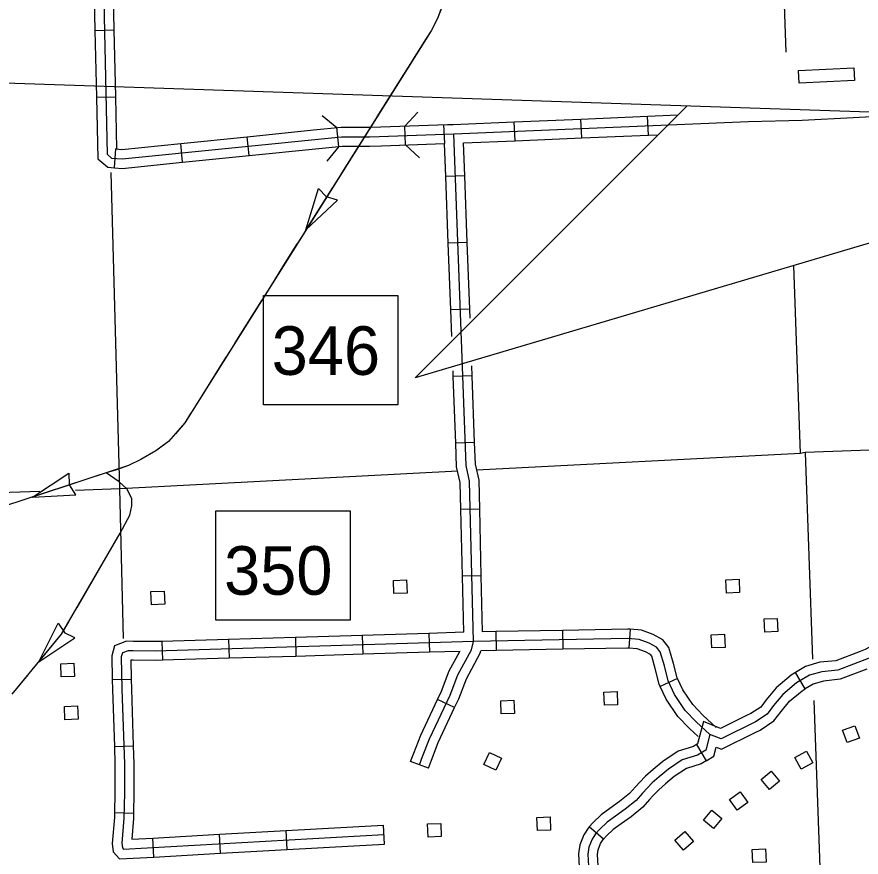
# Model space of a CAD drawing. Extents: x 1671357 to 13005564, y 567358 to 14261451.
# Drawn here: x 12758296.447 to 12758298.676, y 14259942.041 to 14259944.26 of the extents above; entities that cross this region are included whole.
import ezdxf

# ---------------------------------------------------------------- set-up
doc = ezdxf.new("R2010")
doc.units = 0
for name, color, linetype in [('31', 7, 'Continuous'), ('32', 7, 'Continuous'), ('35', 7, 'Continuous'), ('38', 7, 'Continuous'), ('4', 7, 'Continuous'), ('43', 7, 'Continuous'), ('5', 7, 'Continuous'), ('56', 7, 'Continuous'), ('Default', 7, 'Continuous')]:
    doc.layers.add(name, color=color, linetype=linetype)

msp = doc.modelspace()

# ---------------------------------------------------------------- linework, layer by layer
at = {"layer": '31'}
for p, q in [((12758298.5287, 14259942.4858), (12758298.503, 14259942.5288)), ((12758298.2411, 14259942.3384), (12758298.2668, 14259942.2954)), ((12758297.9962, 14259942.0887), (12758297.9584, 14259942.1216))]:
    msp.add_line(p, q, dxfattribs=at)
for points in [[(12758298.8346, 14259942.6594), (12758298.8183, 14259942.6549), (12758298.8022, 14259942.6489), (12758298.7646, 14259942.6316), (12758298.6867, 14259942.5894), (12758298.6731, 14259942.5842)], [(12758298.6731, 14259942.5842), (12758298.6088, 14259942.5598), (12758298.5671, 14259942.5556), (12758298.5292, 14259942.5444), (12758298.503, 14259942.5288)], [(12758298.6972, 14259942.5666), (12758298.6146, 14259942.5352), (12758298.572, 14259942.5309), (12758298.5393, 14259942.5213), (12758298.5057, 14259942.5012), (12758298.4691, 14259942.4706), (12758298.4448, 14259942.4415), (12758298.4283, 14259942.4191), (12758298.397, 14259942.3984), (12758298.3062, 14259942.3534), (12758298.2767, 14259942.3653)], [(12758298.503, 14259942.5288), (12758298.4911, 14259942.5217), (12758298.4513, 14259942.4884), (12758298.4251, 14259942.457), (12758298.4108, 14259942.4375), (12758298.3845, 14259942.4202), (12758298.3738, 14259942.4149)], [(12758298.6908, 14259942.5374), (12758298.6204, 14259942.5107), (12758298.5768, 14259942.5062), (12758298.5494, 14259942.4981), (12758298.5287, 14259942.4858)], [(12758298.396, 14259942.37), (12758298.4095, 14259942.3767), (12758298.4458, 14259942.4007), (12758298.4645, 14259942.4261), (12758298.4869, 14259942.4528), (12758298.5202, 14259942.4807), (12758298.5287, 14259942.4858)], [(12758298.3738, 14259942.4149), (12758298.3051, 14259942.3808), (12758298.2597, 14259942.3992), (12758298.2443, 14259942.3402), (12758298.2411, 14259942.3384)], [(12758298.2767, 14259942.3653), (12758298.2659, 14259942.324), (12758298.2437, 14259942.3107), (12758298.2037, 14259942.2985), (12758298.1676, 14259942.2739), (12758298.143, 14259942.2535), (12758298.1242, 14259942.2371), (12758298.0985, 14259942.2103), (12758298.0819, 14259942.1912), (12758298.0534, 14259942.168), (12758298.0277, 14259942.1495), (12758298.0056, 14259942.1333), (12758297.9862, 14259942.1154), (12758297.975, 14259942.1026), (12758297.9659, 14259942.0885), (12758297.9573, 14259942.0674), (12758297.9547, 14259942.0492), (12758297.9566, 14259942.0171)], [(12758298.2668, 14259942.2954), (12758298.2875, 14259942.3077), (12758298.2937, 14259942.3314), (12758298.3073, 14259942.3259), (12758298.396, 14259942.37)], [(12758298.2411, 14259942.3384), (12758298.2334, 14259942.3338), (12758298.1928, 14259942.3213), (12758298.1525, 14259942.294), (12758298.1267, 14259942.2726), (12758298.1069, 14259942.2552), (12758298.091, 14259942.2386)], [(12758298.2668, 14259942.2954), (12758298.2539, 14259942.2877), (12758298.2147, 14259942.2756), (12758298.1827, 14259942.2539), (12758298.1592, 14259942.2345), (12758298.1416, 14259942.219), (12758298.1271, 14259942.2039)], [(12758298.091, 14259942.2386), (12758298.0801, 14259942.2272), (12758298.0644, 14259942.2093), (12758298.0382, 14259942.1879), (12758298.013, 14259942.1698), (12758297.9897, 14259942.1526), (12758297.9683, 14259942.1329), (12758297.9584, 14259942.1216)], [(12758298.1271, 14259942.2039), (12758298.117, 14259942.1934), (12758298.0994, 14259942.1731), (12758298.0686, 14259942.1481), (12758298.0424, 14259942.1293), (12758298.0216, 14259942.1139), (12758298.0042, 14259942.0979), (12758297.9962, 14259942.0887)], [(12758297.9584, 14259942.1216), (12758297.955, 14259942.1177), (12758297.9436, 14259942.1001), (12758297.933, 14259942.074), (12758297.9295, 14259942.0503), (12758297.9316, 14259942.0155), (12758297.9331, 14259941.9931), (12758297.9332, 14259941.9818), (12758297.9333, 14259941.9723), (12758297.9328, 14259941.9683), (12758297.929, 14259941.9617), (12758297.9226, 14259941.9513)], [(12758297.9652, 14259941.925), (12758297.972, 14259941.936), (12758297.9813, 14259941.9521), (12758297.9834, 14259941.9696), (12758297.9833, 14259941.9822), (12758297.9832, 14259941.995), (12758297.9816, 14259942.0187), (12758297.9798, 14259942.0481), (12758297.9817, 14259942.0608), (12758297.9882, 14259942.0769), (12758297.9951, 14259942.0875), (12758297.9962, 14259942.0887)]]:
    msp.add_lwpolyline(points, dxfattribs=at)
at = {"layer": '32'}
for p, q in [((12758296.6533, 14259944.2239), (12758296.7034, 14259944.225)), ((12758296.6572, 14259944.0477), (12758296.7073, 14259944.0488)), ((12758297.9383, 14259943.94), (12758297.9362, 14259943.99)), ((12758298.1144, 14259943.9473), (12758298.1123, 14259943.9974)), ((12758297.2972, 14259943.9174), (12758297.2921, 14259943.9672)), ((12758297.4729, 14259943.9214), (12758297.4711, 14259943.9714)), ((12758297.5765, 14259943.9251), (12758297.5747, 14259943.9751)), ((12758297.7622, 14259943.9326), (12758297.7601, 14259943.9826)), ((12758297.0601, 14259943.8934), (12758297.055, 14259943.9433)), ((12758296.8847, 14259943.8757), (12758296.8797, 14259943.9255)), ((12758296.7048, 14259943.8612), (12758296.7087, 14259943.9111)), ((12758297.6295, 14259943.8404), (12758297.5794, 14259943.8385)), ((12758297.636, 14259943.6642), (12758297.586, 14259943.6624)), ((12758297.6426, 14259943.4881), (12758297.5925, 14259943.4862)), ((12758297.6491, 14259943.3119), (12758297.5991, 14259943.3101)), ((12758297.6557, 14259943.1358), (12758297.6057, 14259943.1339)), ((12758297.6691, 14259942.9603), (12758297.6191, 14259942.9591)), ((12758297.6733, 14259942.784), (12758297.6232, 14259942.7829)), ((12758297.5348, 14259942.632), (12758297.5363, 14259942.582)), ((12758297.7113, 14259942.6366), (12758297.7122, 14259942.5866)), ((12758297.8875, 14259942.64), (12758297.8885, 14259942.5899)), ((12758298.0662, 14259942.6428), (12758298.0623, 14259942.5928)), ((12758296.83, 14259942.6109), (12758296.8315, 14259942.5609)), ((12758297.0062, 14259942.6162), (12758297.0077, 14259942.5662)), ((12758297.1824, 14259942.6215), (12758297.1839, 14259942.5714)), ((12758297.3586, 14259942.6268), (12758297.3601, 14259942.5767)), ((12758296.6988, 14259942.5101), (12758296.7489, 14259942.5111)), ((12758298.1912, 14259942.5127), (12758298.1458, 14259942.4915)), ((12758297.6028, 14259942.4361), (12758297.5575, 14259942.4575)), ((12758296.7044, 14259942.3336), (12758296.7544, 14259942.3353)), ((12758297.5335, 14259942.2763), (12758297.4866, 14259942.294)), ((12758296.705, 14259942.1587), (12758296.7551, 14259942.1576)), ((12758297.4174, 14259942.0759), (12758297.4146, 14259942.1259)), ((12758296.9848, 14259942.0515), (12758296.982, 14259942.1015)), ((12758297.1608, 14259942.0614), (12758297.158, 14259942.1114)), ((12758296.8088, 14259942.0416), (12758296.806, 14259942.0916))]:
    msp.add_line(p, q, dxfattribs=at)
for points in [[(12758296.5582, 14259948.9778), (12758296.5804, 14259948.3887), (12758296.6031, 14259947.4486), (12758296.6261, 14259946.6026), (12758296.6856, 14259943.8968), (12758296.6973, 14259943.8869), (12758296.7248, 14259943.8847), (12758297.3044, 14259943.9433), (12758297.3789, 14259943.9431), (12758297.6003, 14259943.9509), (12758298.3787, 14259943.9834), (12758298.5205, 14259943.9868), (12758298.6547, 14259943.9942), (12758298.801, 14259944.0018), (12758299.0869, 14259944.0173), (12758299.203, 14259944.0203), (12758299.3239, 14259944.0194), (12758299.4233, 14259944.0223), (12758299.5412, 14259944.0441)], [(12758296.6495, 14259944.4001), (12758296.6533, 14259944.2239)], [(12758296.6995, 14259944.4012), (12758296.7034, 14259944.225)], [(12758296.6533, 14259944.2239), (12758296.6572, 14259944.0477)], [(12758296.7034, 14259944.225), (12758296.7073, 14259944.0488)], [(12758296.6572, 14259944.0477), (12758296.6608, 14259943.8849), (12758296.6874, 14259943.8626), (12758296.7048, 14259943.8612)], [(12758296.7073, 14259944.0488), (12758296.7103, 14259943.911), (12758296.7087, 14259943.9111)], [(12758297.7601, 14259943.9826), (12758297.9362, 14259943.99)], [(12758297.9362, 14259943.99), (12758298.1123, 14259943.9974)], [(12758298.1123, 14259943.9974), (12758298.1925, 14259944.0007)], [(12758297.2304, 14259943.961), (12758297.3032, 14259943.9683), (12758297.3785, 14259943.9682), (12758297.408, 14259943.9692)], [(12758297.408, 14259943.9692), (12758297.5841, 14259943.9754)], [(12758297.5841, 14259943.9754), (12758297.5993, 14259943.9759), (12758297.7601, 14259943.9826)], [(12758296.8797, 14259943.9255), (12758297.055, 14259943.9433)], [(12758297.055, 14259943.9433), (12758297.2304, 14259943.961)], [(12758297.6114, 14259942.5226), (12758297.647, 14259942.5885), (12758297.6524, 14259942.6105), (12758297.6424, 14259943.0337), (12758297.6329, 14259943.0752), (12758297.6003, 14259943.9509)], [(12758297.9383, 14259943.94), (12758298.1144, 14259943.9473)], [(12758298.1144, 14259943.9473), (12758298.1402, 14259943.9484)], [(12758296.7087, 14259943.9111), (12758296.7245, 14259943.9099), (12758296.8797, 14259943.9255)], [(12758297.4097, 14259943.9191), (12758297.5762, 14259943.925)], [(12758297.5794, 14259943.8385), (12758297.5762, 14259943.925)], [(12758297.6262, 14259943.9269), (12758297.7622, 14259943.9326)], [(12758297.6295, 14259943.8404), (12758297.6262, 14259943.9269)], [(12758297.7622, 14259943.9326), (12758297.9383, 14259943.94)], [(12758297.0601, 14259943.8934), (12758297.2355, 14259943.9112)], [(12758297.2355, 14259943.9112), (12758297.3056, 14259943.9183), (12758297.3793, 14259943.9181), (12758297.4097, 14259943.9191)], [(12758296.8847, 14259943.8757), (12758297.0601, 14259943.8934)], [(12758296.7048, 14259943.8612), (12758296.7251, 14259943.8596), (12758296.8847, 14259943.8757)], [(12758297.586, 14259943.6624), (12758297.5794, 14259943.8385)], [(12758297.636, 14259943.6642), (12758297.6295, 14259943.8404)], [(12758297.5925, 14259943.4862), (12758297.586, 14259943.6624)], [(12758297.6426, 14259943.4881), (12758297.636, 14259943.6642)], [(12758297.5952, 14259943.416), (12758297.5925, 14259943.4862)], [(12758297.6435, 14259943.4642), (12758297.6426, 14259943.4881)], [(12758297.5991, 14259943.3101), (12758297.5985, 14259943.3256)], [(12758297.6491, 14259943.3119), (12758297.6481, 14259943.3386)], [(12758297.6057, 14259943.1339), (12758297.5991, 14259943.3101)], [(12758297.6557, 14259943.1358), (12758297.6491, 14259943.3119)], [(12758297.6191, 14259942.9591), (12758297.6174, 14259943.0306), (12758297.608, 14259943.0719), (12758297.6057, 14259943.1339)], [(12758297.6691, 14259942.9603), (12758297.6673, 14259943.0368), (12758297.6578, 14259943.0785), (12758297.6557, 14259943.1358)], [(12758297.6232, 14259942.7829), (12758297.6191, 14259942.9591)], [(12758297.6733, 14259942.784), (12758297.6691, 14259942.9603)], [(12758297.6768, 14259942.636), (12758297.6733, 14259942.784)], [(12758297.6267, 14259942.6348), (12758297.6232, 14259942.7829)], [(12758297.5348, 14259942.632), (12758297.3586, 14259942.6268)], [(12758297.6267, 14259942.6348), (12758297.5348, 14259942.632)], [(12758297.7113, 14259942.6366), (12758297.6768, 14259942.636)], [(12758297.8875, 14259942.64), (12758297.7113, 14259942.6366)], [(12758298.0662, 14259942.6428), (12758298.0605, 14259942.6432), (12758297.8875, 14259942.64)], [(12758298.1912, 14259942.5127), (12758298.1902, 14259942.5148), (12758298.1809, 14259942.5524), (12758298.1684, 14259942.5951), (12758298.1522, 14259942.6153), (12758298.1271, 14259942.6287), (12758298.0958, 14259942.6405), (12758298.0662, 14259942.6428)], [(12758296.83, 14259942.6109), (12758296.812, 14259942.6104), (12758296.7543, 14259942.6109), (12758296.7367, 14259942.6111), (12758296.7049, 14259942.5994), (12758296.6976, 14259942.573), (12758296.6988, 14259942.5101)], [(12758298.1567, 14259942.5459), (12758298.1458, 14259942.5833), (12758298.1359, 14259942.5956), (12758298.1167, 14259942.6058), (12758298.0903, 14259942.6158), (12758298.0598, 14259942.6182), (12758297.6524, 14259942.6105), (12758296.8122, 14259942.5854), (12758296.7541, 14259942.5859), (12758296.7411, 14259942.586), (12758296.7256, 14259942.5803), (12758296.7227, 14259942.5698), (12758296.7243, 14259942.4844)], [(12758297.0062, 14259942.6162), (12758296.83, 14259942.6109)], [(12758297.1824, 14259942.6215), (12758297.0062, 14259942.6162)], [(12758297.3586, 14259942.6268), (12758297.1824, 14259942.6215)], [(12758297.6172, 14259942.5844), (12758297.5363, 14259942.582)], [(12758297.5575, 14259942.4575), (12758297.5677, 14259942.4791), (12758297.5886, 14259942.5331), (12758297.6163, 14259942.5844)], [(12758297.6028, 14259942.4361), (12758297.6138, 14259942.4594), (12758297.6341, 14259942.5121), (12758297.6705, 14259942.5794), (12758297.6721, 14259942.5858)], [(12758297.7122, 14259942.5866), (12758297.6721, 14259942.5858)], [(12758297.8885, 14259942.5899), (12758297.7122, 14259942.5866)], [(12758298.0623, 14259942.5928), (12758298.059, 14259942.5931), (12758297.8885, 14259942.5899)], [(12758298.1458, 14259942.4915), (12758298.1427, 14259942.498), (12758298.1325, 14259942.5393), (12758298.1231, 14259942.5715), (12758298.1196, 14259942.5759), (12758298.1064, 14259942.583), (12758298.0848, 14259942.5911), (12758298.0623, 14259942.5928)], [(12758296.8315, 14259942.5609), (12758296.8125, 14259942.5603), (12758296.7539, 14259942.5609), (12758296.7479, 14259942.5609), (12758296.7489, 14259942.5111)], [(12758297.0077, 14259942.5662), (12758296.8315, 14259942.5609)], [(12758297.1839, 14259942.5714), (12758297.0077, 14259942.5662)], [(12758297.3601, 14259942.5767), (12758297.1839, 14259942.5714)], [(12758297.5363, 14259942.582), (12758297.3601, 14259942.5767)], [(12758298.2767, 14259942.3653), (12758298.2407, 14259942.3984), (12758298.2118, 14259942.4284), (12758298.1832, 14259942.4705), (12758298.1665, 14259942.5064), (12758298.1567, 14259942.5459)], [(12758297.5907, 14259942.4693), (12758297.6114, 14259942.5226)], [(12758296.6988, 14259942.5101), (12758296.6993, 14259942.4838), (12758296.7044, 14259942.3336)], [(12758296.7489, 14259942.5111), (12758296.7494, 14259942.4851), (12758296.7544, 14259942.3353)], [(12758298.2936, 14259942.3837), (12758298.2582, 14259942.4163), (12758298.2314, 14259942.4443), (12758298.205, 14259942.483), (12758298.1912, 14259942.5127)], [(12758296.7243, 14259942.4844), (12758296.731, 14259942.287), (12758296.7312, 14259942.211), (12758296.7297, 14259942.1443), (12758296.7242, 14259942.078), (12758296.7257, 14259942.0657), (12758296.7288, 14259942.0621), (12758297.416, 14259942.1009)], [(12758298.246, 14259942.3595), (12758298.2232, 14259942.3805), (12758298.1923, 14259942.4126), (12758298.1613, 14259942.4581), (12758298.1458, 14259942.4915)], [(12758297.4866, 14259942.294), (12758297.4948, 14259942.3156), (12758297.5132, 14259942.3632), (12758297.5575, 14259942.4575)], [(12758297.51, 14259942.2852), (12758297.5182, 14259942.3066), (12758297.5362, 14259942.3533), (12758297.5907, 14259942.4693)], [(12758297.5335, 14259942.2763), (12758297.5415, 14259942.2977), (12758297.5593, 14259942.3435), (12758297.6028, 14259942.4361)], [(12758296.7044, 14259942.3336), (12758296.7059, 14259942.2866), (12758296.7061, 14259942.2112), (12758296.705, 14259942.1587)], [(12758296.7544, 14259942.3353), (12758296.756, 14259942.2875), (12758296.7562, 14259942.2107), (12758296.7551, 14259942.1576)], [(12758296.705, 14259942.1587), (12758296.7047, 14259942.1456), (12758296.699, 14259942.0776), (12758296.7017, 14259942.055), (12758296.7181, 14259942.0364), (12758296.8088, 14259942.0416)], [(12758296.7551, 14259942.1576), (12758296.7547, 14259942.1429), (12758296.7502, 14259942.0884), (12758296.806, 14259942.0916)], [(12758297.158, 14259942.1114), (12758297.334, 14259942.1214)], [(12758297.334, 14259942.1214), (12758297.4146, 14259942.1259)], [(12758296.806, 14259942.0916), (12758296.982, 14259942.1015)], [(12758296.982, 14259942.1015), (12758297.158, 14259942.1114)], [(12758297.1608, 14259942.0614), (12758297.3368, 14259942.0714)], [(12758297.3368, 14259942.0714), (12758297.4174, 14259942.0759)], [(12758296.8088, 14259942.0416), (12758296.9848, 14259942.0515)], [(12758296.9848, 14259942.0515), (12758297.1608, 14259942.0614)]]:
    msp.add_lwpolyline(points, dxfattribs=at)
at = {"layer": '35'}
msp.add_lwpolyline([(12758297.5302, 14259947.1094), (12758297.5384, 14259946.6436), (12758297.5513, 14259946.1994), (12758297.5681, 14259945.7034), (12758297.596, 14259944.4035), (12758297.5896, 14259944.3429), (12758297.5579, 14259944.2551), (12758297.5409, 14259944.2229), (12758296.8901, 14259943.1879), (12758296.8478, 14259943.1382), (12758296.8138, 14259943.1136), (12758296.7743, 14259943.0908), (12758296.7416, 14259943.0754), (12758296.4119, 14259942.9671), (12758296.3343, 14259942.948), (12758295.9762, 14259942.9184), (12758295.8771, 14259942.9084), (12758295.8403, 14259942.9025), (12758295.811, 14259942.8925), (12758295.7384, 14259942.8563), (12758295.6591, 14259942.8133), (12758294.9447, 14259942.4071)], dxfattribs=at)
at = {"layer": '38'}
for points in [[(12758297.2533, 14259943.9989), (12758297.2921, 14259943.9672)], [(12758297.4715, 14259943.9714), (12758297.5057, 14259944.0081)], [(12758297.5099, 14259943.8872), (12758297.4733, 14259943.9214)], [(12758297.2972, 14259943.9174), (12758297.2655, 14259943.8786)]]:
    msp.add_lwpolyline(points, dxfattribs=at)
at = {"layer": '4'}
for points in [[(12758296.7186, 14259943.0133), (12758296.6957, 14259943.8486)], [(12758299.4537, 14259943.1428), (12758298.5281, 14259943.1095), (12758298.5162, 14259943.1071), (12758297.6615, 14259943.0625)], [(12758297.6111, 14259943.0599), (12758296.7186, 14259943.0133), (12758296.6021, 14259943.0096)], [(12758296.729, 14259942.6183), (12758296.7186, 14259943.0133)], [(12758296.5073, 14259943.0065), (12758296.3233, 14259943.0006)]]:
    msp.add_lwpolyline(points, dxfattribs=at)
at = {"layer": '43'}
for p, q in [((12758297.21, 14259943.6974), (12758297.2438, 14259943.8069)), ((12758297.2438, 14259943.8069), (12758297.2645, 14259943.7845)), ((12758297.21, 14259943.6974), (12758297.294, 14259943.7753)), ((12758297.294, 14259943.7753), (12758297.2649, 14259943.7843)), ((12758296.4879, 14259942.992), (12758296.5838, 14259943.0546)), ((12758296.5838, 14259943.0546), (12758296.5855, 14259943.0241)), ((12758296.6023, 14259942.9982), (12758296.5856, 14259943.0238)), ((12758296.4879, 14259942.992), (12758296.6023, 14259942.9982)), ((12758296.5051, 14259942.5568), (12758296.5559, 14259942.6594)), ((12758296.5559, 14259942.6594), (12758296.5728, 14259942.634)), ((12758296.6005, 14259942.6202), (12758296.5731, 14259942.6338)), ((12758296.5051, 14259942.5568), (12758296.6005, 14259942.6202))]:
    msp.add_line(p, q, dxfattribs=at)
for points in [[(12758297.5302, 14259947.1094), (12758297.5384, 14259946.6436), (12758297.5513, 14259946.1994), (12758297.5681, 14259945.7034), (12758297.5929, 14259944.5388), (12758297.594, 14259944.4597), (12758297.596, 14259944.4035), (12758297.5925, 14259944.3692), (12758297.5896, 14259944.3429), (12758297.577, 14259944.3089), (12758297.5678, 14259944.2823), (12758297.5579, 14259944.2551), (12758297.5409, 14259944.2229), (12758297.5274, 14259944.2028), (12758296.8901, 14259943.1879), (12758296.8656, 14259943.1587), (12758296.8478, 14259943.1382), (12758296.8138, 14259943.1136), (12758296.7743, 14259943.0908), (12758296.7416, 14259943.0754), (12758296.7097, 14259943.0639), (12758296.6826, 14259943.0557), (12758296.4119, 14259942.9671)], [(12758297.5592, 14259944.2585), (12758297.5579, 14259944.2551), (12758297.5409, 14259944.2229), (12758297.5274, 14259944.2028), (12758297.4913, 14259944.1452)], [(12758297.4678, 14259944.1079), (12758297.3975, 14259943.996)], [(12758297.3487, 14259943.9182), (12758297.3038, 14259943.8467)], [(12758297.2803, 14259943.8093), (12758297.21, 14259943.6974)], [(12758297.1866, 14259943.6601), (12758297.1514, 14259943.6041)], [(12758297.1514, 14259943.6041), (12758297.1163, 14259943.5481)], [(12758297.0928, 14259943.5108), (12758297.0225, 14259943.3988)], [(12758296.9991, 14259943.3615), (12758296.9288, 14259943.2495)], [(12758296.9053, 14259943.2122), (12758296.8901, 14259943.1879), (12758296.8656, 14259943.1587), (12758296.8478, 14259943.1382), (12758296.8168, 14259943.1158)], [(12758296.7788, 14259943.0934), (12758296.7743, 14259943.0908), (12758296.7416, 14259943.0754), (12758296.7097, 14259943.0639), (12758296.6826, 14259943.0557), (12758296.6554, 14259943.0468)], [(12758296.435, 14259942.4717), (12758296.5652, 14259942.6298), (12758296.7198, 14259942.8965), (12758296.7452, 14259942.9441), (12758296.7505, 14259942.9685), (12758296.751, 14259942.9883), (12758296.7372, 14259943.0138), (12758296.7174, 14259943.0324), (12758296.6826, 14259943.0557)], [(12758296.738, 14259943.0123), (12758296.7372, 14259943.0138), (12758296.7174, 14259943.0324), (12758296.6826, 14259943.0557)], [(12758296.6135, 14259943.0331), (12758296.4879, 14259942.992)], [(12758296.6946, 14259942.853), (12758296.7198, 14259942.8965), (12758296.7452, 14259942.9441), (12758296.7505, 14259942.9685), (12758296.7506, 14259942.9715)], [(12758296.6062, 14259942.7005), (12758296.6725, 14259942.8148)], [(12758296.5051, 14259942.5568), (12758296.5652, 14259942.6298), (12758296.5841, 14259942.6623)], [(12758296.435, 14259942.4717), (12758296.477, 14259942.5228)]]:
    msp.add_lwpolyline(points, dxfattribs=at)
at = {"layer": '5'}
for points in [[(12758298.4784, 14259944.1662), (12758298.4668, 14259944.4923)], [(12758298.5162, 14259943.1071), (12758298.4985, 14259943.6032)], [(12758298.5281, 14259943.1095), (12758298.5476, 14259942.5636)], [(12758298.5515, 14259942.4549), (12758298.5951, 14259941.2325)]]:
    msp.add_lwpolyline(points, dxfattribs=at)
at = {"layer": '56'}
for points in [[(12758298.5128, 14259944.0848), (12758298.5111, 14259944.1181), (12758298.657, 14259944.1253), (12758298.6587, 14259944.092)], [(12758297.4427, 14259942.7371), (12758297.4412, 14259942.7719), (12758297.4761, 14259942.7733), (12758297.4775, 14259942.7386)], [(12758298.3202, 14259942.7386), (12758298.3188, 14259942.7733), (12758298.3536, 14259942.7748), (12758298.3551, 14259942.7401)], [(12758296.8024, 14259942.7075), (12758296.801, 14259942.7422), (12758296.8358, 14259942.7437), (12758296.8373, 14259942.709)], [(12758298.4214, 14259942.6355), (12758298.4199, 14259942.6702), (12758298.4547, 14259942.6717), (12758298.4562, 14259942.637)], [(12758298.2818, 14259942.5936), (12758298.2804, 14259942.6284), (12758298.3152, 14259942.6298), (12758298.3167, 14259942.5951)], [(12758296.5642, 14259942.5169), (12758296.5627, 14259942.5516), (12758296.5975, 14259942.5531), (12758296.599, 14259942.5184)], [(12758297.9982, 14259942.4425), (12758297.9968, 14259942.4772), (12758298.0317, 14259942.4785), (12758298.033, 14259942.4438)], [(12758297.726, 14259942.4195), (12758297.7246, 14259942.4542), (12758297.7594, 14259942.4556), (12758297.7608, 14259942.4208)], [(12758296.574, 14259942.4042), (12758296.5727, 14259942.4389), (12758296.6075, 14259942.4403), (12758296.6088, 14259942.4056)], [(12758298.6389, 14259942.3436), (12758298.6268, 14259942.3762), (12758298.6594, 14259942.3883), (12758298.6715, 14259942.3557)], [(12758297.6802, 14259942.2857), (12758297.6949, 14259942.3172), (12758297.7265, 14259942.3024), (12758297.7118, 14259942.2709)], [(12758298.5014, 14259942.3047), (12758298.5322, 14259942.3209), (12758298.5484, 14259942.29), (12758298.5176, 14259942.2739)], [(12758298.4118, 14259942.2466), (12758298.4387, 14259942.2685), (12758298.4607, 14259942.2415), (12758298.4337, 14259942.2196)], [(12758298.3286, 14259942.1936), (12758298.3569, 14259942.2137), (12758298.3771, 14259942.1853), (12758298.3487, 14259942.1652)], [(12758298.2862, 14259942.1165), (12758298.2596, 14259942.1388), (12758298.282, 14259942.1655), (12758298.3086, 14259942.1432)], [(12758297.8214, 14259942.1115), (12758297.8201, 14259942.1462), (12758297.8549, 14259942.1476), (12758297.8563, 14259942.1129)], [(12758297.5325, 14259942.0943), (12758297.5312, 14259942.129), (12758297.566, 14259942.1304), (12758297.5673, 14259942.0956)], [(12758298.2071, 14259942.0597), (12758298.1845, 14259942.0861), (12758298.211, 14259942.1087), (12758298.2336, 14259942.0823)], [(12758298.39, 14259942.027), (12758298.3887, 14259942.0617), (12758298.4235, 14259942.0631), (12758298.4249, 14259942.0284)]]:
    msp.add_lwpolyline(points, close=True, dxfattribs=at)
at = {"layer": 'Default'}
msp.add_lwpolyline([(12758294.0003, 14259944.1661), (12758299.7478, 14259943.9734), (12758297.4988, 14259943.307), (12758298.2165, 14259944.0247)], dxfattribs=at)
for points in [[(12758297.0983, 14259943.5241), (12758297.4529, 14259943.5241), (12758297.4529, 14259943.2352), (12758297.0983, 14259943.2352)], [(12758296.972, 14259942.9558), (12758297.3266, 14259942.9558), (12758297.3266, 14259942.6668), (12758296.972, 14259942.6668)]]:
    msp.add_lwpolyline(points, close=True, dxfattribs=at)

# ---------------------------------------------------------------- texts
for s, p in [('346', (12758297.1198, 14259943.3145)), ('350', (12758296.994, 14259942.734))]:
    msp.add_text(s, height=0.12825, dxfattribs=at).set_placement(p)

doc.saveas('drawing.dxf')
